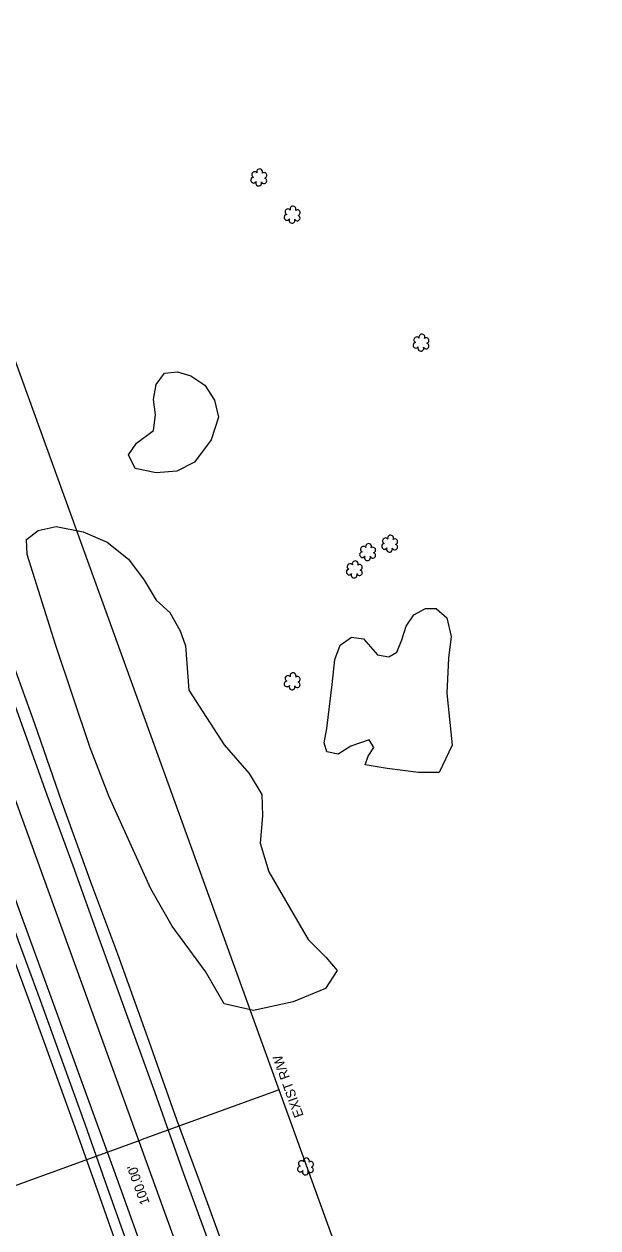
# Model space of a CAD drawing. Extents: x 3040896 to 3051146, y 687568 to 732976.
# Drawn here: x 3042618.7 to 3042810.9, y 727999 to 728402.1 of the extents above; entities that cross this region are included whole.
import ezdxf

# ---------------------------------------------------------------- set-up
doc = ezdxf.new("R2010")
doc.units = 0
for name, color, linetype in [('Exist Horizontal Alignment', 7, 'Continuous'), ('Exist Right of Way Line', 7, 'Continuous'), ('Exist Right of Way Line Text', 7, 'Continuous'), ('Exist Right of Way Width CELL', 7, 'Continuous'), ('Exist Roads EOP', 7, 'Continuous'), ('Exist Roads EOT', 7, 'Continuous'), ('Exist Utilities Telephone UG FO', 7, 'Continuous'), ('Exist Vegetation Hedge Row', 7, 'Continuous'), ('Exist Vegetation Shrub CELL', 7, 'Continuous')]:
    doc.layers.add(name, color=color, linetype=linetype)

msp = doc.modelspace()

# ---------------------------------------------------------------- linework, layer by layer
at = {"layer": 'Exist Horizontal Alignment'}
msp.add_line((3042847.82, 727501.6), (3041257.53, 731893.11), dxfattribs=at)
at = {"layer": 'Exist Right of Way Line'}
msp.add_line((3042894.83, 727518.62), (3041304.54, 731910.14), dxfattribs=at)
at = {"layer": 'Exist Right of Way Width CELL'}
for p in [(3042704.13, 728045.24), (3042610.1, 728011.19)]:
    msp.add_line(p, (3042657.95, 728028.52), dxfattribs=at)
at = {"layer": 'Exist Roads EOP'}
for points in [[(3042534.66, 728409.3), (3042543.42, 728385.69), (3042551.75, 728362.71), (3042560.45, 728338.05), (3042567.89, 728317.19), (3042575.69, 728295.93), (3042583.84, 728272.76), (3042593.34, 728247.73), (3042604.23, 728217.12), (3042613.46, 728191.95), (3042622.26, 728167.84), (3042631.33, 728141.42), (3042641.27, 728113.96), (3042649.99, 728090.79), (3042660.54, 728061.51), (3042669.79, 728035.32), (3042677.78, 728013.59), (3042690.59, 727978.33), (3042700.61, 727951.08), (3042710.17, 727923.79)], [(3042534.66, 728409.3), (3042543.42, 728385.69), (3042551.75, 728362.71), (3042560.45, 728338.05), (3042567.89, 728317.19), (3042575.69, 728295.93), (3042583.84, 728272.76), (3042593.34, 728247.73), (3042604.23, 728217.12), (3042613.46, 728191.95), (3042622.26, 728167.84), (3042631.33, 728141.42), (3042641.27, 728113.96), (3042649.99, 728090.79), (3042660.54, 728061.51), (3042669.79, 728035.32), (3042677.78, 728013.59), (3042690.59, 727978.33), (3042700.61, 727951.08), (3042710.17, 727923.79)], [(3042681.27, 727916.86), (3042673.09, 727939.7), (3042664.23, 727964.13), (3042654.67, 727989.89), (3042646.69, 728012.42), (3042639.14, 728033.76), (3042632, 728053.52), (3042624.21, 728075.12), (3042616.82, 728095.14), (3042610.46, 728112.8), (3042603.22, 728132.21), (3042595.62, 728154.54), (3042587.45, 728177.12), (3042577.89, 728203.68), (3042568.13, 728230.12), (3042559.97, 728252.37), (3042551.14, 728277.61), (3042543.39, 728298.81), (3042534.2, 728323.61), (3042525.18, 728348.86), (3042516, 728374), (3042505.99, 728400.71)], [(3042681.27, 727916.86), (3042673.09, 727939.7), (3042664.23, 727964.13), (3042654.67, 727989.89), (3042646.69, 728012.42), (3042639.14, 728033.76), (3042632, 728053.52), (3042624.21, 728075.12), (3042616.82, 728095.14), (3042610.46, 728112.8), (3042603.22, 728132.21), (3042595.62, 728154.54), (3042587.45, 728177.12), (3042577.89, 728203.68), (3042568.13, 728230.12), (3042559.97, 728252.37), (3042551.14, 728277.61), (3042543.39, 728298.81), (3042534.2, 728323.61), (3042525.18, 728348.86), (3042516, 728374), (3042505.99, 728400.71)]]:
    msp.add_lwpolyline(points, dxfattribs=at)
at = {"layer": 'Exist Roads EOT'}
for points in [[(3042706.75, 727922.42), (3042698.45, 727945.38), (3042689.65, 727969.57), (3042681.29, 727992.38), (3042672.19, 728017.14), (3042662.61, 728044.22), (3042653.49, 728069.4), (3042643.83, 728095.9), (3042635.1, 728120.24), (3042626.46, 728143.94), (3042616.81, 728170.79), (3042607.97, 728195.08), (3042598.85, 728220.18), (3042589.27, 728246.76), (3042577.65, 728278.56), (3042566.8, 728308.87), (3042555.25, 728341.18), (3042544.81, 728369.94), (3042536.66, 728392.49), (3042530.98, 728407.98)], [(3042706.75, 727922.42), (3042698.45, 727945.38), (3042689.65, 727969.57), (3042681.29, 727992.38), (3042672.19, 728017.14), (3042662.61, 728044.22), (3042653.49, 728069.4), (3042643.83, 728095.9), (3042635.1, 728120.24), (3042626.46, 728143.94), (3042616.81, 728170.79), (3042607.97, 728195.08), (3042598.85, 728220.18), (3042589.27, 728246.76), (3042577.65, 728278.56), (3042566.8, 728308.87), (3042555.25, 728341.18), (3042544.81, 728369.94), (3042536.66, 728392.49), (3042530.98, 728407.98)], [(3042509.85, 728402.09), (3042517.4, 728381.42), (3042525.21, 728359.58), (3042533.73, 728335.95), (3042542.98, 728310.45), (3042553.01, 728282.5), (3042561.06, 728260.14), (3042570.37, 728234.57), (3042580.6, 728206.12), (3042590.57, 728178.67), (3042599.61, 728153.73), (3042608.15, 728130.07), (3042617.45, 728104.52), (3042628.09, 728075.14), (3042639.01, 728044.96), (3042648.72, 728018.27), (3042661.57, 727982.63), (3042671.83, 727954.26), (3042681.03, 727929.04), (3042685.12, 727917.86)], [(3042509.85, 728402.09), (3042517.4, 728381.42), (3042525.21, 728359.58), (3042533.73, 728335.95), (3042542.98, 728310.45), (3042553.01, 728282.5), (3042561.06, 728260.14), (3042570.37, 728234.57), (3042580.6, 728206.12), (3042590.57, 728178.67), (3042599.61, 728153.73), (3042608.15, 728130.07), (3042617.45, 728104.52), (3042628.09, 728075.14), (3042639.01, 728044.96), (3042648.72, 728018.27), (3042661.57, 727982.63), (3042671.83, 727954.26), (3042681.03, 727929.04), (3042685.12, 727917.86)]]:
    msp.add_lwpolyline(points, dxfattribs=at)
at = {"layer": 'Exist Utilities Telephone UG FO'}
msp.add_lwpolyline([(3042677.98, 727915.68), (3042669.8, 727938.51), (3042660.95, 727962.92), (3042651.38, 727988.69), (3042643.39, 728011.26), (3042635.85, 728032.58), (3042628.71, 728052.33), (3042620.92, 728073.92), (3042613.53, 728093.94), (3042607.17, 728111.59), (3042599.92, 728131.04), (3042592.32, 728153.38), (3042584.16, 728175.94), (3042574.6, 728202.48), (3042564.85, 728228.91), (3042556.67, 728251.19), (3042547.84, 728276.43), (3042540.11, 728297.6), (3042530.91, 728322.41), (3042521.89, 728347.68), (3042512.72, 728372.78), (3042502.71, 728399.49)], dxfattribs=at)
at = {"layer": 'Exist Vegetation Hedge Row'}
for points in [[(3042656.32, 728261.81), (3042662.06, 728266.03), (3042662.72, 728271.26), (3042662.04, 728276.4), (3042662.97, 728281.46), (3042665.71, 728285.16), (3042670.04, 728285.64), (3042674.56, 728284.35), (3042679.21, 728281.14), (3042682.52, 728276.12), (3042683.82, 728270.49), (3042681.31, 728262.88), (3042675.74, 728255.43), (3042669.83, 728252.41), (3042663, 728251.8), (3042655.96, 728253.28), (3042653.65, 728257.83), (3042656.32, 728261.81)], [(3042656.32, 728261.81), (3042662.06, 728266.03), (3042662.72, 728271.26), (3042662.04, 728276.4), (3042662.97, 728281.46), (3042665.71, 728285.16), (3042670.04, 728285.64), (3042674.56, 728284.35), (3042679.21, 728281.14), (3042682.52, 728276.12), (3042683.82, 728270.49), (3042681.31, 728262.88), (3042675.74, 728255.43), (3042669.83, 728252.41), (3042663, 728251.8), (3042655.96, 728253.28), (3042653.65, 728257.83), (3042656.32, 728261.81)], [(3042673.88, 728179.01), (3042685.76, 728160.78), (3042694.14, 728151.15), (3042698.28, 728144.09), (3042698.59, 728136.94), (3042697.74, 728127.86), (3042700.73, 728118.27), (3042713.88, 728095.52), (3042719.76, 728089.62), (3042723.57, 728085.2), (3042719.7, 728079.12), (3042708.77, 728074.65), (3042695.5, 728071.74), (3042685.75, 728074.02), (3042679.44, 728084.87), (3042668.34, 728100.07), (3042661.15, 728112.48), (3042647.26, 728143.35), (3042640.79, 728159.72), (3042629.21, 728194.34), (3042619.71, 728224.46), (3042619.56, 728229.47), (3042623.43, 728232.52), (3042629.49, 728233.81), (3042638.49, 728232.05), (3042646.57, 728228.59), (3042653.71, 728222.94), (3042658.98, 728215.87), (3042662.97, 728209.15), (3042667.48, 728205.08), (3042670.97, 728198.89), (3042672.76, 728193.94), (3042673.88, 728179.01)], [(3042673.88, 728179.01), (3042685.76, 728160.78), (3042694.14, 728151.15), (3042698.28, 728144.09), (3042698.59, 728136.94), (3042697.74, 728127.86), (3042700.73, 728118.27), (3042713.88, 728095.52), (3042719.76, 728089.62), (3042723.57, 728085.2), (3042719.7, 728079.12), (3042708.77, 728074.65), (3042695.5, 728071.74), (3042685.75, 728074.02), (3042679.44, 728084.87), (3042668.34, 728100.07), (3042661.15, 728112.48), (3042647.26, 728143.35), (3042640.79, 728159.72), (3042629.21, 728194.34), (3042619.71, 728224.46), (3042619.56, 728229.47), (3042623.43, 728232.52), (3042629.49, 728233.81), (3042638.49, 728232.05), (3042646.57, 728228.59), (3042653.71, 728222.94), (3042658.98, 728215.87), (3042662.97, 728209.15), (3042667.48, 728205.08), (3042670.97, 728198.89), (3042672.76, 728193.94), (3042673.88, 728179.01)], [(3042720.09, 728166.19), (3042721.83, 728180.95), (3042722.75, 728189.27), (3042724.58, 728194.11), (3042728.34, 728196.82), (3042732.33, 728196.28), (3042737.03, 728190.92), (3042740.89, 728190.22), (3042743.52, 728191.73), (3042745.16, 728195.92), (3042746.67, 728200.49), (3042749.27, 728204.31), (3042753.11, 728206.4), (3042756.72, 728206.38), (3042760.28, 728203.24), (3042761.74, 728197.01), (3042760.82, 728189.78), (3042760.3, 728178.1), (3042762.12, 728160.65), (3042757.73, 728151.46), (3042750.82, 728151.5), (3042740.32, 728152.86), (3042732.97, 728154.05), (3042733.95, 728156.94), (3042735.83, 728159.88), (3042734.24, 728162.4), (3042728.12, 728160.3), (3042723.89, 728157.66), (3042720.14, 728158.41), (3042719.18, 728161.47), (3042720.09, 728166.19)], [(3042720.09, 728166.19), (3042721.83, 728180.95), (3042722.75, 728189.27), (3042724.58, 728194.11), (3042728.34, 728196.82), (3042732.33, 728196.28), (3042737.03, 728190.92), (3042740.89, 728190.22), (3042743.52, 728191.73), (3042745.16, 728195.92), (3042746.67, 728200.49), (3042749.27, 728204.31), (3042753.11, 728206.4), (3042756.72, 728206.38), (3042760.28, 728203.24), (3042761.74, 728197.01), (3042760.82, 728189.78), (3042760.3, 728178.1), (3042762.12, 728160.65), (3042757.73, 728151.46), (3042750.82, 728151.5), (3042740.32, 728152.86), (3042732.97, 728154.05), (3042733.95, 728156.94), (3042735.83, 728159.88), (3042734.24, 728162.4), (3042728.12, 728160.3), (3042723.89, 728157.66), (3042720.14, 728158.41), (3042719.18, 728161.47), (3042720.09, 728166.19)]]:
    msp.add_lwpolyline(points, dxfattribs=at)
at = {"layer": 'Exist Vegetation Shrub CELL'}
for p, q in [((3042697.39, 728350.58), (3042697.39, 728350.58)), ((3042697.39, 728350.58), (3042697.39, 728350.58)), ((3042708.54, 728338.1), (3042708.54, 728338.1)), ((3042708.54, 728338.1), (3042708.54, 728338.1)), ((3042751.72, 728295.24), (3042751.72, 728295.24)), ((3042751.72, 728295.24), (3042751.72, 728295.24)), ((3042741.21, 728227.92), (3042741.21, 728227.92)), ((3042741.21, 728227.92), (3042741.21, 728227.92)), ((3042733.84, 728225.1), (3042733.84, 728225.1)), ((3042733.84, 728225.1), (3042733.84, 728225.1)), ((3042729.38, 728219.31), (3042729.38, 728219.31)), ((3042729.38, 728219.31), (3042729.38, 728219.31)), ((3042708.56, 728181.84), (3042708.56, 728181.84)), ((3042708.56, 728181.84), (3042708.56, 728181.84)), ((3042713.04, 728019.39), (3042713.04, 728019.39)), ((3042713.04, 728019.39), (3042713.04, 728019.39))]:
    msp.add_line(p, q, dxfattribs=at)
for centre, radius, start, end in [((3042695.91, 728351.71), 0.968, 35.8908, 245.4216), ((3042695.91, 728351.71), 0.968, 35.8908, 245.4216), ((3042697.62, 728352.62), 0.99, 334.8391, 200.4717), ((3042697.62, 728352.62), 0.99, 334.8391, 200.4717), ((3042699.06, 728351.45), 0.929, 284.4567, 126.0861), ((3042699.06, 728351.45), 0.929, 284.4567, 126.0861), ((3042695.59, 728349.88), 0.955, 95.1099, 327.9534), ((3042695.59, 728349.88), 0.955, 95.1099, 327.9534), ((3042697.26, 728348.9), 0.984, 151.2797, 21.387), ((3042697.26, 728348.9), 0.984, 151.2797, 21.387), ((3042699.03, 728349.65), 0.937, 204.9913, 73.4601), ((3042699.03, 728349.65), 0.937, 204.9913, 73.4601), ((3042707.06, 728339.22), 0.968, 35.8908, 245.4216), ((3042707.06, 728339.22), 0.968, 35.8908, 245.4216), ((3042708.77, 728340.14), 0.99, 334.8391, 200.4717), ((3042708.77, 728340.14), 0.99, 334.8391, 200.4717), ((3042710.22, 728338.96), 0.929, 284.4567, 126.0861), ((3042710.22, 728338.96), 0.929, 284.4567, 126.0861), ((3042706.74, 728337.39), 0.955, 95.1099, 327.9534), ((3042706.74, 728337.39), 0.955, 95.1099, 327.9534), ((3042708.42, 728336.41), 0.984, 151.2797, 21.387), ((3042708.42, 728336.41), 0.984, 151.2797, 21.387), ((3042710.18, 728337.17), 0.937, 204.9913, 73.4601), ((3042710.18, 728337.17), 0.937, 204.9913, 73.4601), ((3042749.92, 728294.54), 0.955, 95.1099, 327.9534), ((3042749.92, 728294.54), 0.955, 95.1099, 327.9534), ((3042750.23, 728296.37), 0.968, 35.8908, 245.4216), ((3042750.23, 728296.37), 0.968, 35.8908, 245.4216), ((3042751.95, 728297.28), 0.99, 334.8391, 200.4717), ((3042751.95, 728297.28), 0.99, 334.8391, 200.4717), ((3042753.35, 728294.31), 0.937, 204.9913, 73.4601), ((3042753.35, 728294.31), 0.937, 204.9913, 73.4601), ((3042753.39, 728296.11), 0.929, 284.4567, 126.0861), ((3042753.39, 728296.11), 0.929, 284.4567, 126.0861), ((3042751.59, 728293.56), 0.984, 151.2797, 21.387), ((3042751.59, 728293.56), 0.984, 151.2797, 21.387), ((3042741.44, 728229.96), 0.99, 334.8391, 200.4717), ((3042741.44, 728229.96), 0.99, 334.8391, 200.4717), ((3042732.36, 728226.22), 0.968, 35.8908, 245.4216), ((3042732.36, 728226.22), 0.968, 35.8908, 245.4216), ((3042734.07, 728227.14), 0.99, 334.8391, 200.4717), ((3042734.07, 728227.14), 0.99, 334.8391, 200.4717), ((3042735.51, 728225.96), 0.929, 284.4567, 126.0861), ((3042735.51, 728225.96), 0.929, 284.4567, 126.0861), ((3042739.41, 728227.21), 0.955, 95.1099, 327.9534), ((3042739.41, 728227.21), 0.955, 95.1099, 327.9534), ((3042739.73, 728229.05), 0.968, 35.8908, 245.4216), ((3042739.73, 728229.05), 0.968, 35.8908, 245.4216), ((3042741.08, 728226.24), 0.984, 151.2797, 21.387), ((3042741.08, 728226.24), 0.984, 151.2797, 21.387), ((3042742.85, 728226.99), 0.937, 204.9913, 73.4601), ((3042742.85, 728226.99), 0.937, 204.9913, 73.4601), ((3042742.88, 728228.79), 0.929, 284.4567, 126.0861), ((3042742.88, 728228.79), 0.929, 284.4567, 126.0861), ((3042729.61, 728221.35), 0.99, 334.8391, 200.4717), ((3042729.61, 728221.35), 0.99, 334.8391, 200.4717), ((3042732.04, 728224.39), 0.955, 95.1099, 327.9534), ((3042732.04, 728224.39), 0.955, 95.1099, 327.9534), ((3042733.71, 728223.41), 0.984, 151.2797, 21.387), ((3042733.71, 728223.41), 0.984, 151.2797, 21.387), ((3042735.48, 728224.17), 0.937, 204.9913, 73.4601), ((3042735.48, 728224.17), 0.937, 204.9913, 73.4601), ((3042727.58, 728218.61), 0.955, 95.1099, 327.9534), ((3042727.58, 728218.61), 0.955, 95.1099, 327.9534), ((3042727.9, 728220.44), 0.968, 35.8908, 245.4216), ((3042727.9, 728220.44), 0.968, 35.8908, 245.4216), ((3042729.25, 728217.63), 0.984, 151.2797, 21.387), ((3042729.25, 728217.63), 0.984, 151.2797, 21.387), ((3042731.02, 728218.38), 0.937, 204.9913, 73.4601), ((3042731.02, 728218.38), 0.937, 204.9913, 73.4601), ((3042731.05, 728220.18), 0.929, 284.4567, 126.0861), ((3042731.05, 728220.18), 0.929, 284.4567, 126.0861), ((3042706.76, 728181.14), 0.955, 95.1099, 327.9534), ((3042706.76, 728181.14), 0.955, 95.1099, 327.9534), ((3042707.08, 728182.97), 0.968, 35.8908, 245.4216), ((3042707.08, 728182.97), 0.968, 35.8908, 245.4216), ((3042708.79, 728183.88), 0.99, 334.8391, 200.4717), ((3042708.79, 728183.88), 0.99, 334.8391, 200.4717), ((3042710.2, 728180.91), 0.937, 204.9913, 73.4601), ((3042710.2, 728180.91), 0.937, 204.9913, 73.4601), ((3042710.23, 728182.71), 0.929, 284.4567, 126.0861), ((3042710.23, 728182.71), 0.929, 284.4567, 126.0861), ((3042708.43, 728180.16), 0.984, 151.2797, 21.387), ((3042708.43, 728180.16), 0.984, 151.2797, 21.387), ((3042711.55, 728020.51), 0.968, 35.8908, 245.4216), ((3042711.55, 728020.51), 0.968, 35.8908, 245.4216), ((3042713.26, 728021.43), 0.99, 334.8391, 200.4717), ((3042713.26, 728021.43), 0.99, 334.8391, 200.4717), ((3042714.71, 728020.26), 0.929, 284.4567, 126.0861), ((3042714.71, 728020.26), 0.929, 284.4567, 126.0861), ((3042711.24, 728018.68), 0.955, 95.1099, 327.9534), ((3042711.24, 728018.68), 0.955, 95.1099, 327.9534), ((3042712.91, 728017.7), 0.984, 151.2797, 21.387), ((3042712.91, 728017.7), 0.984, 151.2797, 21.387), ((3042714.67, 728018.46), 0.937, 204.9913, 73.4601), ((3042714.67, 728018.46), 0.937, 204.9913, 73.4601)]:
    msp.add_arc(centre, radius, start, end, dxfattribs=at)

# ---------------------------------------------------------------- texts
at = {"layer": 'Exist Right of Way Line Text'}
msp.add_text('EXIST R/W', height=3.2, rotation=109.9068, dxfattribs=at).set_placement((3042712.36, 728036.61))
at = {"layer": 'Exist Right of Way Width CELL'}
msp.add_text("100.00'", height=3.2, rotation=109.9068, dxfattribs=at).set_placement((3042660.83, 728007.37))

doc.saveas('drawing.dxf')
